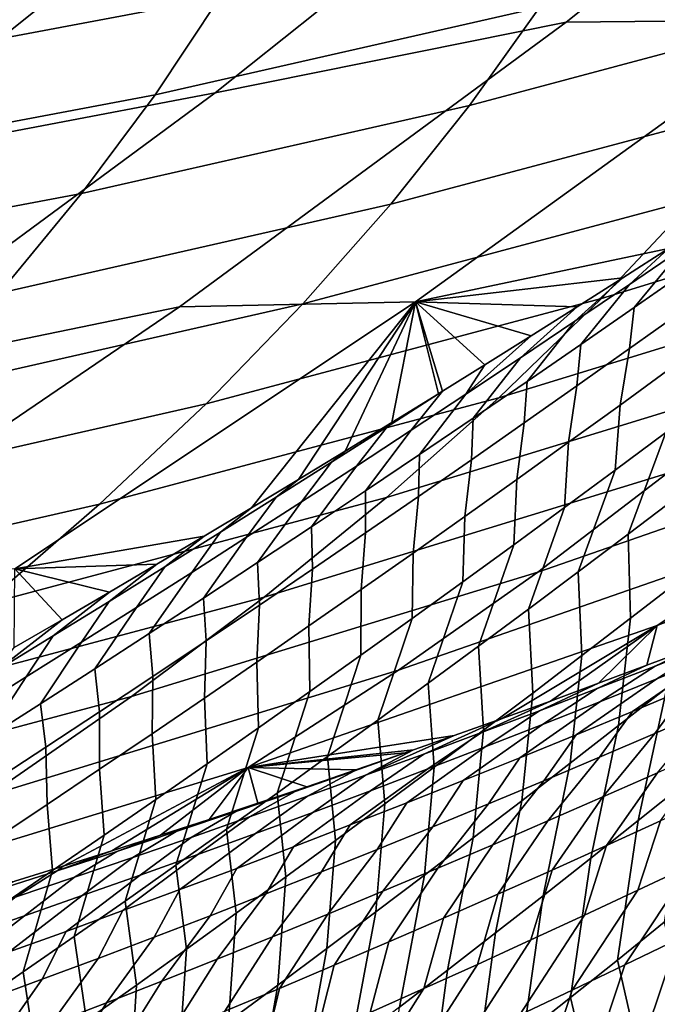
# Model space of a CAD drawing. Header units: metres. Extents: x -240 to 45, y -77 to 27.
# Tile 1002 of 1056: x 29.01 to 30.19, y -21.19 to -19.37. Entities that reach past the tile are written whole.
import ezdxf

# ---------------------------------------------------------------- set-up
doc = ezdxf.new("R2010")
doc.units = ezdxf.units.M
doc.layers.add('solid_102011X2', color=7, linetype='CONTINUOUS')

msp = doc.modelspace()

# ---------------------------------------------------------------- linework, layer by layer
at = {"layer": 'solid_102011X2'}
for points in [[(30.714609, -18.81918, 68.902046), (30.017937, -19.373102, 69.018295), (29.367525, -19.504301, 64.642563), (30.067825, -18.94664, 64.519775)], [(30.462938, -19.369102, 73.421417), (30.017937, -19.373102, 69.018295), (30.714609, -18.81918, 68.902046), (31.167212, -18.81982, 73.309631)], [(30.067825, -18.94664, 64.519775), (29.367525, -19.504301, 64.642563), (28.678745, -19.635275, 60.266739), (29.382542, -19.073889, 60.1371)], [(29.382542, -19.073889, 60.1371), (28.678745, -19.635275, 60.266739), (27.950174, -19.766211, 55.890396), (28.657339, -19.201109, 55.753536)], [(29.477392, -19.147383, 182.658524), (28.77265, -19.280161, 182.678986), (28.665354, -19.461, 178.360931), (29.376457, -19.326982, 178.336838)], [(30.082165, -19.166565, 178.312912), (29.376457, -19.326982, 178.336838), (29.25654, -19.508095, 174.017212), (29.968718, -19.34618, 173.989899)], [(30.674477, -19.157852, 173.962814), (29.968718, -19.34618, 173.989899), (29.838852, -19.527596, 169.668823), (30.551197, -19.337507, 169.638504)], [(29.376457, -19.326982, 178.336838), (28.665354, -19.461, 178.360931), (28.538918, -19.643364, 174.044754), (29.25654, -19.508095, 174.017212)], [(30.551197, -19.337507, 169.638504), (29.838852, -19.527596, 169.668823), (29.692915, -19.71067, 165.349213), (30.412001, -19.518808, 165.315704)], [(29.968718, -19.34618, 173.989899), (29.25654, -19.508095, 174.017212), (29.120031, -19.691021, 169.699417), (29.838852, -19.527596, 169.668823)], [(30.017937, -19.373102, 69.018295), (29.301538, -19.900583, 69.137848), (28.647398, -20.035336, 64.768822), (29.367525, -19.504301, 64.642563)], [(29.738905, -19.891441, 73.536346), (29.301538, -19.900583, 69.137848), (30.017937, -19.373102, 69.018295), (30.462938, -19.369102, 73.421417)], [(30.207989, -19.792387, 77.207726), (29.738905, -19.891441, 73.536346), (30.462938, -19.369102, 73.421417), (30.292423, -19.737848, 77.264313)], [(30.97471, -19.48086, 160.957443), (30.25635, -19.701431, 160.99379), (30.0837, -19.88505, 156.67215), (30.808956, -19.66243, 156.632492)], [(29.367525, -19.504301, 64.642563), (28.647398, -20.035336, 64.768822), (27.955017, -20.169849, 60.400051), (28.678745, -19.635275, 60.266739)], [(29.25654, -19.508095, 174.017212), (28.538918, -19.643364, 174.044754), (28.395714, -19.827553, 169.73024), (29.120031, -19.691021, 169.699417)], [(30.412001, -19.518808, 165.315704), (29.692915, -19.71067, 165.349213), (29.530392, -19.895079, 161.030533), (30.25635, -19.701431, 160.99379)], [(29.838852, -19.527596, 169.668823), (29.120031, -19.691021, 169.699417), (28.967289, -19.875622, 165.383026), (29.692915, -19.71067, 165.349213)], [(30.808956, -19.66243, 156.632492), (30.0837, -19.88505, 156.67215), (29.893518, -20.06934, 152.350449), (30.62574, -19.844664, 152.307312)], [(29.120031, -19.691021, 169.699417), (28.395714, -19.827553, 169.73024), (28.236116, -20.013426, 165.417099), (28.967289, -19.875622, 165.383026)], [(30.25635, -19.701431, 160.99379), (29.530392, -19.895079, 161.030533), (29.350773, -20.080494, 156.712234), (30.0837, -19.88505, 156.67215)], [(29.692915, -19.71067, 165.349213), (28.967289, -19.875622, 165.383026), (28.797834, -20.061565, 161.067596), (29.530392, -19.895079, 161.030533)], [(30.24353, -19.832809, 77.896301), (30.144361, -19.901865, 77.87307), (30.236219, -19.790859, 77.460907), (30.336905, -19.722057, 77.483131)], [(30.236219, -19.790859, 77.460907), (30.135405, -19.859282, 77.43885), (30.207989, -19.792387, 77.207726), (30.292423, -19.737848, 77.264313)], [(30.207989, -19.792387, 77.207726), (30.123268, -19.846708, 77.15155), (29.738905, -19.891441, 73.536346)], [(30.03446, -19.927326, 77.416962), (30.123268, -19.846708, 77.15155), (30.207989, -19.792387, 77.207726), (30.135405, -19.859282, 77.43885)], [(30.144361, -19.901865, 77.87307), (30.045048, -19.970545, 77.850006), (30.135405, -19.859282, 77.43885), (30.236219, -19.790859, 77.460907)], [(30.62574, -19.844664, 152.307312), (29.893518, -20.06934, 152.350449), (29.685289, -20.253981, 148.028824), (30.424519, -20.027243, 147.982056)], [(30.123268, -19.846708, 77.15155), (30.038263, -19.900805, 77.095779), (29.738905, -19.891441, 73.536346)], [(29.933388, -19.994991, 77.395233), (30.038263, -19.900805, 77.095779), (30.123268, -19.846708, 77.15155), (30.03446, -19.927326, 77.416962)], [(30.232946, -19.908689, 78.324898), (30.135576, -19.978088, 78.300522), (30.144361, -19.901865, 77.87307), (30.24353, -19.832809, 77.896301)], [(30.045048, -19.970545, 77.850006), (29.945591, -20.038845, 77.827118), (30.03446, -19.927326, 77.416962), (30.135405, -19.859282, 77.43885)], [(30.0837, -19.88505, 156.67215), (29.350773, -20.080494, 156.712234), (29.153553, -20.26659, 152.394043), (29.893518, -20.06934, 152.350449)], [(29.301538, -19.900583, 69.137848), (28.566402, -20.400908, 69.260513), (27.908434, -20.53903, 64.898384), (28.647398, -20.035336, 64.768822)], [(28.99613, -20.386122, 73.654243), (28.566402, -20.400908, 69.260513), (29.301538, -19.900583, 69.137848), (29.738905, -19.891441, 73.536346)], [(29.530392, -19.895079, 161.030533), (28.797834, -20.061565, 161.067596), (28.611183, -20.248524, 156.75267), (29.350773, -20.080494, 156.712234)], [(29.347443, -20.325676, 76.664352), (28.99613, -20.386122, 73.654243), (29.738905, -19.891441, 73.536346), (29.434813, -20.273375, 76.71682)], [(29.521912, -20.220825, 76.769714), (29.434813, -20.273375, 76.71682), (29.738905, -19.891441, 73.536346)], [(29.608728, -20.168037, 76.823021), (29.521912, -20.220825, 76.769714), (29.738905, -19.891441, 73.536346)], [(29.695253, -20.115021, 76.876747), (29.608728, -20.168037, 76.823021), (29.738905, -19.891441, 73.536346)], [(29.781477, -20.061783, 76.930893), (29.695253, -20.115021, 76.876747), (29.738905, -19.891441, 73.536346)], [(29.788889, -20.057186, 76.93557), (29.781477, -20.061783, 76.930893), (29.738905, -19.891441, 73.536346)], [(29.867388, -20.008329, 76.985443), (29.788889, -20.057186, 76.93557), (29.738905, -19.891441, 73.536346)], [(29.95298, -19.954674, 77.040405), (29.867388, -20.008329, 76.985443), (29.738905, -19.891441, 73.536346)], [(30.038263, -19.900805, 77.095779), (29.95298, -19.954674, 77.040405), (29.738905, -19.891441, 73.536346)], [(29.832182, -20.062273, 77.373672), (29.95298, -19.954674, 77.040405), (30.038263, -19.900805, 77.095779), (29.933388, -19.994991, 77.395233)], [(30.135576, -19.978088, 78.300522), (30.03805, -20.047113, 78.276329), (30.045048, -19.970545, 77.850006), (30.144361, -19.901865, 77.87307)], [(30.21356, -20.013111, 78.747139), (30.118059, -20.082645, 78.721642), (30.135576, -19.978088, 78.300522), (30.232946, -19.908689, 78.324898)], [(29.945591, -20.038845, 77.827118), (29.845989, -20.106768, 77.80439), (29.933388, -19.994991, 77.395233), (30.03446, -19.927326, 77.416962)], [(29.832182, -20.062273, 77.373672), (29.867388, -20.008329, 76.985443), (29.95298, -19.954674, 77.040405)], [(30.942101, -19.953428, 143.606995), (30.204756, -20.209845, 143.656921), (29.965908, -20.392147, 139.332092), (30.710188, -20.133421, 139.278336)], [(30.03805, -20.047113, 78.276329), (29.940365, -20.115767, 78.252296), (29.945591, -20.038845, 77.827118), (30.045048, -19.970545, 77.850006)], [(29.845989, -20.106768, 77.80439), (29.746241, -20.174307, 77.78183), (29.832182, -20.062273, 77.373672), (29.933388, -19.994991, 77.395233)], [(30.118059, -20.082645, 78.721642), (30.022388, -20.151812, 78.69632), (30.03805, -20.047113, 78.276329), (30.135576, -19.978088, 78.300522)], [(29.832182, -20.062273, 77.373672), (29.730844, -20.129169, 77.352272), (29.788889, -20.057186, 76.93557), (29.867388, -20.008329, 76.985443)], [(30.202751, -20.133854, 79.166359), (30.109056, -20.203487, 79.139687), (30.118059, -20.082645, 78.721642), (30.21356, -20.013111, 78.747139)], [(30.424519, -20.027243, 147.982056), (29.685289, -20.253981, 148.028824), (29.4585, -20.438644, 143.707443), (30.204756, -20.209845, 143.656921)], [(31.199701, -20.024033, 134.893066), (30.458618, -20.312801, 134.949997), (30.186831, -20.491251, 130.62207), (30.934662, -20.199945, 130.561172)], [(29.940365, -20.115767, 78.252296), (29.842522, -20.184042, 78.228447), (29.845989, -20.106768, 77.80439), (29.945591, -20.038845, 77.827118)], [(30.022388, -20.151812, 78.69632), (29.926548, -20.22061, 78.671181), (29.940365, -20.115767, 78.252296), (30.03805, -20.047113, 78.276329)], [(29.730844, -20.129169, 77.352272), (29.629374, -20.195683, 77.331047), (29.686159, -20.123081, 76.915482), (29.788889, -20.057186, 76.93557)], [(29.746241, -20.174307, 77.78183), (29.646343, -20.241465, 77.759438), (29.730844, -20.129169, 77.352272), (29.832182, -20.062273, 77.373672)], [(29.686159, -20.123081, 76.915482), (29.781477, -20.061783, 76.930893), (29.788889, -20.057186, 76.93557)], [(29.686159, -20.123081, 76.915482), (29.695253, -20.115021, 76.876747), (29.781477, -20.061783, 76.930893)], [(30.225079, -20.252129, 79.589279), (30.132959, -20.322083, 79.561272), (30.202751, -20.133854, 79.166359), (30.296267, -20.06386, 79.193207)], [(29.350773, -20.080494, 156.712234), (28.611183, -20.248524, 156.75267), (28.40686, -20.436167, 152.438034), (29.153553, -20.26659, 152.394043)], [(29.893518, -20.06934, 152.350449), (29.153553, -20.26659, 152.394043), (28.938242, -20.453037, 148.07608), (29.685289, -20.253981, 148.028824)], [(30.109056, -20.203487, 79.139687), (30.015179, -20.27276, 79.113197), (30.022388, -20.151812, 78.69632), (30.118059, -20.082645, 78.721642)], [(29.629374, -20.195683, 77.331047), (29.527765, -20.261808, 77.309982), (29.583389, -20.188559, 76.895477), (29.686159, -20.123081, 76.915482)], [(29.686159, -20.123081, 76.915482), (29.583389, -20.188559, 76.895477), (29.608728, -20.168037, 76.823021), (29.695253, -20.115021, 76.876747)], [(29.842522, -20.184042, 78.228447), (29.744518, -20.251942, 78.204758), (29.746241, -20.174307, 77.78183), (29.845989, -20.106768, 77.80439)], [(29.926548, -20.22061, 78.671181), (29.830536, -20.289038, 78.646202), (29.842522, -20.184042, 78.228447), (29.940365, -20.115767, 78.252296)], [(29.646343, -20.241465, 77.759438), (29.546299, -20.308237, 77.737213), (29.629374, -20.195683, 77.331047), (29.730844, -20.129169, 77.352272)], [(30.710188, -20.133421, 139.278336), (29.965908, -20.392147, 139.332092), (29.707439, -20.573833, 135.00769), (30.458618, -20.312801, 134.949997)], [(30.132959, -20.322083, 79.561272), (30.040644, -20.391682, 79.533447), (30.109056, -20.203487, 79.139687), (30.202751, -20.133854, 79.166359)], [(30.015179, -20.27276, 79.113197), (29.921118, -20.341669, 79.086884), (29.926548, -20.22061, 78.671181), (30.022388, -20.151812, 78.69632)], [(29.480497, -20.253651, 76.875641), (29.521912, -20.220825, 76.769714), (29.608728, -20.168037, 76.823021), (29.583389, -20.188559, 76.895477)], [(29.744518, -20.251942, 78.204758), (29.646353, -20.319464, 78.181244), (29.646343, -20.241465, 77.759438), (29.746241, -20.174307, 77.78183)], [(29.527765, -20.261808, 77.309982), (29.42602, -20.327543, 77.289093), (29.480497, -20.253651, 76.875641), (29.583389, -20.188559, 76.895477)], [(29.546299, -20.308237, 77.737213), (29.446102, -20.374624, 77.715164), (29.527765, -20.261808, 77.309982), (29.629374, -20.195683, 77.331047)], [(29.830536, -20.289038, 78.646202), (29.734348, -20.357092, 78.621407), (29.744518, -20.251942, 78.204758), (29.842522, -20.184042, 78.228447)], [(30.204756, -20.209845, 143.656921), (29.4585, -20.438644, 143.707443), (29.212637, -20.623011, 139.38649), (29.965908, -20.392147, 139.332092)], [(30.040644, -20.391682, 79.533447), (29.948133, -20.46092, 79.505806), (30.015179, -20.27276, 79.113197), (30.109056, -20.203487, 79.139687)], [(30.934662, -20.199945, 130.561172), (30.186831, -20.491251, 130.62207), (30.167542, -20.56501, 126.324165), (30.257071, -20.531137, 126.267029)], [(29.37748, -20.318352, 76.855965), (29.434813, -20.273375, 76.71682), (29.521912, -20.220825, 76.769714), (29.480497, -20.253651, 76.875641)], [(29.921118, -20.341669, 79.086884), (29.826872, -20.410213, 79.060745), (29.830536, -20.289038, 78.646202), (29.926548, -20.22061, 78.671181)], [(29.646353, -20.319464, 78.181244), (29.548025, -20.386604, 78.157898), (29.546299, -20.308237, 77.737213), (29.646343, -20.241465, 77.759438)], [(29.153553, -20.26659, 152.394043), (28.40686, -20.436167, 152.438034), (28.184404, -20.624168, 148.123764), (28.938242, -20.453037, 148.07608)], [(29.685289, -20.253981, 148.028824), (28.938242, -20.453037, 148.07608), (28.704353, -20.639511, 143.758514), (29.4585, -20.438644, 143.707443)], [(29.42602, -20.327543, 77.289093), (29.324137, -20.392887, 77.268364), (29.37748, -20.318352, 76.855965), (29.480497, -20.253651, 76.875641)], [(29.446102, -20.374624, 77.715164), (29.345755, -20.44062, 77.693291), (29.42602, -20.327543, 77.289093), (29.527765, -20.261808, 77.309982)], [(29.734348, -20.357092, 78.621407), (29.637989, -20.424776, 78.596779), (29.646353, -20.319464, 78.181244), (29.744518, -20.251942, 78.204758)], [(30.227932, -20.407576, 79.999496), (30.137518, -20.477516, 79.97023), (30.132959, -20.322083, 79.561272), (30.225079, -20.252129, 79.589279)], [(29.274338, -20.382662, 76.836464), (29.347443, -20.325676, 76.664352), (29.434813, -20.273375, 76.71682), (29.37748, -20.318352, 76.855965)], [(29.948133, -20.46092, 79.505806), (29.855425, -20.5298, 79.47834), (29.921118, -20.341669, 79.086884), (30.015179, -20.27276, 79.113197)], [(29.826872, -20.410213, 79.060745), (29.732441, -20.478392, 79.034782), (29.734348, -20.357092, 78.621407), (29.830536, -20.289038, 78.646202)], [(29.324137, -20.392887, 77.268364), (29.222113, -20.45784, 77.247818), (29.274338, -20.382662, 76.836464), (29.37748, -20.318352, 76.855965)], [(30.458618, -20.312801, 134.949997), (29.707439, -20.573833, 135.00769), (29.428812, -20.754578, 130.683807), (30.186831, -20.491251, 130.62207)], [(29.548025, -20.386604, 78.157898), (29.449535, -20.453363, 78.13472), (29.446102, -20.374624, 77.715164), (29.546299, -20.308237, 77.737213)], [(29.637989, -20.424776, 78.596779), (29.541452, -20.492083, 78.572319), (29.548025, -20.386604, 78.157898), (29.646353, -20.319464, 78.181244)], [(30.137518, -20.477516, 79.97023), (30.046898, -20.547104, 79.941154), (30.040644, -20.391682, 79.533447), (30.132959, -20.322083, 79.561272)], [(29.347443, -20.325676, 76.664352), (29.259808, -20.377726, 76.612297), (28.99613, -20.386122, 73.654243)], [(29.171066, -20.446577, 76.817123), (29.259808, -20.377726, 76.612297), (29.347443, -20.325676, 76.664352), (29.274338, -20.382662, 76.836464)], [(29.345755, -20.44062, 77.693291), (29.245253, -20.506227, 77.671585), (29.324137, -20.392887, 77.268364), (29.42602, -20.327543, 77.289093)], [(29.855425, -20.5298, 79.47834), (29.762516, -20.598318, 79.45105), (29.826872, -20.410213, 79.060745), (29.921118, -20.341669, 79.086884)], [(29.732441, -20.478392, 79.034782), (29.637821, -20.546202, 79.008987), (29.637989, -20.424776, 78.596779), (29.734348, -20.357092, 78.621407)], [(29.259808, -20.377726, 76.612297), (29.171921, -20.42951, 76.560669), (28.99613, -20.386122, 73.654243)], [(29.067667, -20.510096, 76.797951), (29.171921, -20.42951, 76.560669), (29.259808, -20.377726, 76.612297), (29.171066, -20.446577, 76.817123)], [(29.449535, -20.453363, 78.13472), (29.35088, -20.519737, 78.111725), (29.345755, -20.44062, 77.693291), (29.446102, -20.374624, 77.715164)], [(29.965908, -20.392147, 139.332092), (29.212637, -20.623011, 139.38649), (28.947186, -20.806751, 135.066086), (29.707439, -20.573833, 135.00769)], [(29.083792, -20.481028, 76.50946), (28.99543, -20.532267, 76.458679), (28.99613, -20.386122, 73.654243)], [(29.171921, -20.42951, 76.560669), (29.083792, -20.481028, 76.50946), (28.99613, -20.386122, 73.654243)], [(29.222113, -20.45784, 77.247818), (29.119946, -20.522394, 77.227432), (29.171066, -20.446577, 76.817123), (29.274338, -20.382662, 76.836464)], [(29.245253, -20.506227, 77.671585), (29.144598, -20.571442, 77.650055), (29.222113, -20.45784, 77.247818), (29.324137, -20.392887, 77.268364)], [(29.541452, -20.492083, 78.572319), (29.444738, -20.559013, 78.548042), (29.449535, -20.453363, 78.13472), (29.548025, -20.386604, 78.157898)], [(30.046898, -20.547104, 79.941154), (29.95607, -20.616343, 79.912254), (29.948133, -20.46092, 79.505806), (30.040644, -20.391682, 79.533447)], [(29.762516, -20.598318, 79.45105), (29.669409, -20.666473, 79.42395), (29.732441, -20.478392, 79.034782), (29.826872, -20.410213, 79.060745)], [(30.204605, -20.606533, 80.392242), (30.115273, -20.676647, 80.361595), (30.137518, -20.477516, 79.97023), (30.227932, -20.407576, 79.999496)], [(28.964138, -20.573215, 76.778946), (29.083792, -20.481028, 76.50946), (29.171921, -20.42951, 76.560669), (29.067667, -20.510096, 76.797951)], [(29.637821, -20.546202, 79.008987), (29.543015, -20.613644, 78.983376), (29.541452, -20.492083, 78.572319), (29.637989, -20.424776, 78.596779)], [(29.4585, -20.438644, 143.707443), (28.704353, -20.639511, 143.758514), (28.451399, -20.825686, 139.441483), (29.212637, -20.623011, 139.38649)], [(29.119946, -20.522394, 77.227432), (29.017637, -20.586552, 77.20723), (29.067667, -20.510096, 76.797951), (29.171066, -20.446577, 76.817123)], [(29.35088, -20.519737, 78.111725), (29.252058, -20.585726, 78.088905), (29.245253, -20.506227, 77.671585), (29.345755, -20.44062, 77.693291)], [(29.144598, -20.571442, 77.650055), (29.043787, -20.636261, 77.6287), (29.119946, -20.522394, 77.227432), (29.222113, -20.45784, 77.247818)], [(29.444738, -20.559013, 78.548042), (29.347849, -20.625566, 78.523933), (29.35088, -20.519737, 78.111725), (29.449535, -20.453363, 78.13472)], [(29.95607, -20.616343, 79.912254), (29.86503, -20.685225, 79.883545), (29.855425, -20.5298, 79.47834), (29.948133, -20.46092, 79.505806)], [(28.964138, -20.573215, 76.778946), (28.99543, -20.532267, 76.458679), (29.083792, -20.481028, 76.50946)], [(29.669409, -20.666473, 79.42395), (29.576097, -20.734262, 79.397018), (29.637821, -20.546202, 79.008987), (29.732441, -20.478392, 79.034782)], [(30.115273, -20.676647, 80.361595), (30.025719, -20.746414, 80.331131), (30.046898, -20.547104, 79.941154), (30.137518, -20.477516, 79.97023)], [(30.289747, -20.5247, 126.007683), (30.186411, -20.590061, 125.642525), (30.292179, -20.547009, 125.605591), (30.396467, -20.482214, 125.970993)], [(29.252058, -20.585726, 78.088905), (29.153069, -20.651327, 78.066261), (29.144598, -20.571442, 77.650055), (29.245253, -20.506227, 77.671585)], [(30.186831, -20.491251, 130.62207), (29.428812, -20.754578, 130.683807), (29.810694, -20.695295, 126.546021), (29.899708, -20.663498, 126.491547)], [(29.543015, -20.613644, 78.983376), (29.448015, -20.680714, 78.957939), (29.444738, -20.559013, 78.548042), (29.541452, -20.492083, 78.572319)], [(30.186831, -20.491251, 130.62207), (29.899708, -20.663498, 126.491547), (29.988855, -20.631187, 126.436417)], [(30.186831, -20.491251, 130.62207), (29.988855, -20.631187, 126.436417), (30.078135, -20.59836, 126.38063)], [(30.186831, -20.491251, 130.62207), (30.078135, -20.59836, 126.38063), (30.167542, -20.56501, 126.324165)], [(30.397802, -20.503443, 125.568382), (30.292179, -20.547009, 125.605591), (30.140835, -20.650402, 125.260551), (30.245049, -20.606768, 125.223381)], [(30.289747, -20.5247, 126.007683), (30.354855, -20.493589, 126.203926), (30.257071, -20.531137, 126.267029), (30.182886, -20.566677, 126.044106)], [(29.017637, -20.586552, 77.20723), (28.915184, -20.650309, 77.187195), (28.964138, -20.573215, 76.778946), (29.067667, -20.510096, 76.797951)], [(29.043787, -20.636261, 77.6287), (28.942818, -20.700684, 77.607529), (29.017637, -20.586552, 77.20723), (29.119946, -20.522394, 77.227432)], [(29.347849, -20.625566, 78.523933), (29.250778, -20.691738, 78.500008), (29.252058, -20.585726, 78.088905), (29.35088, -20.519737, 78.111725)], [(30.182886, -20.566677, 126.044106), (30.0805, -20.632599, 125.679184), (30.186411, -20.590061, 125.642525), (30.289747, -20.5247, 126.007683)], [(29.86503, -20.685225, 79.883545), (29.773781, -20.753752, 79.855011), (29.762516, -20.598318, 79.45105), (29.855425, -20.5298, 79.47834)], [(30.182886, -20.566677, 126.044106), (30.257071, -20.531137, 126.267029), (30.167542, -20.56501, 126.324165), (30.075886, -20.608139, 126.080261)], [(30.239632, -20.782412, 80.795479), (30.151794, -20.852571, 80.763405), (30.204605, -20.606533, 80.392242), (30.293716, -20.536072, 80.423088)], [(29.448015, -20.680714, 78.957939), (29.352827, -20.747412, 78.932678), (29.347849, -20.625566, 78.523933), (29.444738, -20.559013, 78.548042)], [(29.576097, -20.734262, 79.397018), (29.482584, -20.801685, 79.37027), (29.543015, -20.613644, 78.983376), (29.637821, -20.546202, 79.008987)], [(30.025719, -20.746414, 80.331131), (29.935942, -20.815832, 80.300858), (29.95607, -20.616343, 79.912254), (30.046898, -20.547104, 79.941154)], [(30.292179, -20.547009, 125.605591), (30.186411, -20.590061, 125.642525), (30.036478, -20.693521, 125.297447), (30.140835, -20.650402, 125.260551)], [(29.707439, -20.573833, 135.00769), (28.947186, -20.806751, 135.066086), (28.661636, -20.989546, 130.746292), (29.428812, -20.754578, 130.683807)], [(29.153069, -20.651327, 78.066261), (29.053911, -20.716537, 78.043793), (29.043787, -20.636261, 77.6287), (29.144598, -20.571442, 77.650055)], [(29.968748, -20.649086, 126.116142), (30.075886, -20.608139, 126.080261), (30.167542, -20.56501, 126.324165), (30.078135, -20.59836, 126.38063)], [(30.075886, -20.608139, 126.080261), (29.974449, -20.674616, 125.715561), (30.0805, -20.632599, 125.679184), (30.182886, -20.566677, 126.044106)], [(30.245049, -20.606768, 125.223381), (30.182146, -20.691271, 124.8507), (30.284525, -20.646751, 124.81308), (30.349115, -20.562622, 125.185928)], [(28.942818, -20.700684, 77.607529), (28.841692, -20.764706, 77.586533), (28.915184, -20.650309, 77.187195), (29.017637, -20.586552, 77.20723)], [(29.250778, -20.691738, 78.500008), (29.15353, -20.757528, 78.476257), (29.153069, -20.651327, 78.066261), (29.252058, -20.585726, 78.088905)], [(30.186411, -20.590061, 125.642525), (30.0805, -20.632599, 125.679184), (29.931982, -20.736124, 125.334061), (30.036478, -20.693521, 125.297447)], [(29.482584, -20.801685, 79.37027), (29.388865, -20.868742, 79.343704), (29.448015, -20.680714, 78.957939), (29.543015, -20.613644, 78.983376)], [(29.773781, -20.753752, 79.855011), (29.68232, -20.821922, 79.826668), (29.669409, -20.666473, 79.42395), (29.762516, -20.598318, 79.45105)], [(29.861475, -20.689514, 126.151749), (29.968748, -20.649086, 126.116142), (30.078135, -20.59836, 126.38063), (29.988855, -20.631187, 126.436417)], [(29.968748, -20.649086, 126.116142), (29.868261, -20.716112, 125.751663), (29.974449, -20.674616, 125.715561), (30.075886, -20.608139, 126.080261)], [(30.151794, -20.852571, 80.763405), (30.063725, -20.922388, 80.731529), (30.115273, -20.676647, 80.361595), (30.204605, -20.606533, 80.392242)], [(30.140835, -20.650402, 125.260551), (30.07962, -20.735283, 124.888046), (30.182146, -20.691271, 124.8507), (30.245049, -20.606768, 125.223381)], [(29.212637, -20.623011, 139.38649), (28.451399, -20.825686, 139.441483), (28.178892, -21.011232, 135.125092), (28.947186, -20.806751, 135.066086)], [(29.352827, -20.747412, 78.932678), (29.257448, -20.813734, 78.9076), (29.250778, -20.691738, 78.500008), (29.347849, -20.625566, 78.523933)], [(29.754072, -20.729418, 126.18708), (29.861475, -20.689514, 126.151749), (29.988855, -20.631187, 126.436417), (29.899708, -20.663498, 126.491547)], [(30.0805, -20.632599, 125.679184), (29.974449, -20.674616, 125.715561), (29.827349, -20.778206, 125.370384), (29.931982, -20.736124, 125.334061)], [(29.935942, -20.815832, 80.300858), (29.84594, -20.884897, 80.270775), (29.86503, -20.685225, 79.883545), (29.95607, -20.616343, 79.912254)], [(29.053911, -20.716537, 78.043793), (28.954586, -20.781355, 78.021507), (28.942818, -20.700684, 77.607529), (29.043787, -20.636261, 77.6287)], [(29.15353, -20.757528, 78.476257), (29.056101, -20.822933, 78.45269), (29.053911, -20.716537, 78.043793), (29.153069, -20.651327, 78.066261)], [(29.861475, -20.689514, 126.151749), (29.761942, -20.757082, 125.787483), (29.868261, -20.716112, 125.751663), (29.968748, -20.649086, 126.116142)], [(30.036478, -20.693521, 125.297447), (29.976952, -20.778786, 124.925102), (30.07962, -20.735283, 124.888046), (30.140835, -20.650402, 125.260551)], [(30.182146, -20.691271, 124.8507), (30.085787, -20.808916, 124.495415), (30.18726, -20.763933, 124.45742), (30.284525, -20.646751, 124.81308)], [(29.68232, -20.821922, 79.826668), (29.590643, -20.889734, 79.7985), (29.576097, -20.734262, 79.397018), (29.669409, -20.666473, 79.42395)], [(29.64654, -20.768797, 126.222122), (29.754072, -20.729418, 126.18708), (29.899708, -20.663498, 126.491547), (29.810694, -20.695295, 126.546021)], [(29.388865, -20.868742, 79.343704), (29.294941, -20.935427, 79.317322), (29.352827, -20.747412, 78.932678), (29.448015, -20.680714, 78.957939)], [(29.974449, -20.674616, 125.715561), (29.868261, -20.716112, 125.751663), (29.72258, -20.819765, 125.406425), (29.827349, -20.778206, 125.370384)], [(29.84594, -20.884897, 80.270775), (29.755713, -20.953608, 80.240875), (29.773781, -20.753752, 79.855011), (29.86503, -20.685225, 79.883545)], [(30.063725, -20.922388, 80.731529), (29.97542, -20.991863, 80.699852), (30.025719, -20.746414, 80.331131), (30.115273, -20.676647, 80.361595)], [(29.257448, -20.813734, 78.9076), (29.161877, -20.879681, 78.882698), (29.15353, -20.757528, 78.476257), (29.250778, -20.691738, 78.500008)], [(29.428812, -20.754578, 130.683807), (29.735361, -20.721844, 126.591675), (29.810694, -20.695295, 126.546021)], [(29.64654, -20.768797, 126.222122), (29.810694, -20.695295, 126.546021), (29.735361, -20.721844, 126.591675)], [(29.754072, -20.729418, 126.18708), (29.655489, -20.797523, 125.823006), (29.761942, -20.757082, 125.787483), (29.861475, -20.689514, 126.151749)], [(29.931982, -20.736124, 125.334061), (29.87414, -20.821775, 124.961868), (29.976952, -20.778786, 124.925102), (30.036478, -20.693521, 125.297447)], [(30.07962, -20.735283, 124.888046), (29.984165, -20.85339, 124.533119), (30.085787, -20.808916, 124.495415), (30.182146, -20.691271, 124.8507)], [(29.056101, -20.822933, 78.45269), (28.95849, -20.887953, 78.429306), (28.954586, -20.781355, 78.021507), (29.053911, -20.716537, 78.043793)], [(29.428812, -20.754578, 130.683807), (29.719517, -20.727386, 126.601227), (29.735361, -20.721844, 126.591675)], [(29.625675, -20.760462, 126.62664), (29.538881, -20.807648, 126.256882), (29.64654, -20.768797, 126.222122), (29.735361, -20.721844, 126.591675)], [(29.868261, -20.716112, 125.751663), (29.761942, -20.757082, 125.787483), (29.61768, -20.860798, 125.442169), (29.72258, -20.819765, 125.406425)], [(29.625675, -20.760462, 126.62664), (29.735361, -20.721844, 126.591675), (29.719517, -20.727386, 126.601227)], [(30.18726, -20.763933, 124.45742), (30.09277, -20.89896, 124.107033), (30.19319, -20.853052, 124.068344), (30.28858, -20.718443, 124.419144)], [(29.428812, -20.754578, 130.683807), (29.628489, -20.758944, 126.655769), (29.719517, -20.727386, 126.601227)], [(29.590643, -20.889734, 79.7985), (29.498749, -20.957186, 79.770515), (29.482584, -20.801685, 79.37027), (29.576097, -20.734262, 79.397018)], [(29.64654, -20.768797, 126.222122), (29.548908, -20.837435, 125.858246), (29.655489, -20.797523, 125.823006), (29.754072, -20.729418, 126.18708)], [(29.625675, -20.760462, 126.62664), (29.719517, -20.727386, 126.601227), (29.628489, -20.758944, 126.655769)], [(29.827349, -20.778206, 125.370384), (29.771193, -20.864248, 124.998352), (29.87414, -20.821775, 124.961868), (29.931982, -20.736124, 125.334061)], [(29.976952, -20.778786, 124.925102), (29.882397, -20.897348, 124.570526), (29.984165, -20.85339, 124.533119), (30.07962, -20.735283, 124.888046)], [(29.428812, -20.754578, 130.683807), (28.661636, -20.989546, 130.746292), (28.996189, -20.965143, 127.017784), (29.086014, -20.937218, 126.968163)], [(29.161877, -20.879681, 78.882698), (29.066113, -20.94525, 78.857986), (29.056101, -20.822933, 78.45269), (29.15353, -20.757528, 78.476257)], [(29.428812, -20.754578, 130.683807), (29.086014, -20.937218, 126.968163), (29.175993, -20.908794, 126.917862)], [(29.428812, -20.754578, 130.683807), (29.175993, -20.908794, 126.917862), (29.266134, -20.879866, 126.866875)], [(29.294941, -20.935427, 79.317322), (29.200811, -21.001741, 79.291115), (29.257448, -20.813734, 78.9076), (29.352827, -20.747412, 78.932678)], [(29.428812, -20.754578, 130.683807), (29.266134, -20.879866, 126.866875), (29.356447, -20.850426, 126.815186)], [(29.428812, -20.754578, 130.683807), (29.356447, -20.850426, 126.815186), (29.446939, -20.820463, 126.762779)], [(29.428812, -20.754578, 130.683807), (29.537621, -20.78997, 126.709641), (29.628489, -20.758944, 126.655769)], [(29.428812, -20.754578, 130.683807), (29.446939, -20.820463, 126.762779), (29.537621, -20.78997, 126.709641)], [(29.515749, -20.798582, 126.661308), (29.431101, -20.845966, 126.291351), (29.538881, -20.807648, 126.256882), (29.625675, -20.760462, 126.62664)], [(29.761942, -20.757082, 125.787483), (29.655489, -20.797523, 125.823006), (29.512651, -20.9013, 125.477615), (29.61768, -20.860798, 125.442169)], [(29.515749, -20.798582, 126.661308), (29.625675, -20.760462, 126.62664), (29.628489, -20.758944, 126.655769), (29.537621, -20.78997, 126.709641)], [(29.755713, -20.953608, 80.240875), (29.665257, -21.021965, 80.211166), (29.68232, -20.821922, 79.826668), (29.773781, -20.753752, 79.855011)], [(29.97542, -20.991863, 80.699852), (29.886877, -21.060991, 80.668358), (29.935942, -20.815832, 80.300858), (30.025719, -20.746414, 80.331131)], [(29.538881, -20.807648, 126.256882), (29.442204, -20.87681, 125.893188), (29.548908, -20.837435, 125.858246), (29.64654, -20.768797, 126.222122)], [(29.72258, -20.819765, 125.406425), (29.668108, -20.906202, 125.034538), (29.771193, -20.864248, 124.998352), (29.827349, -20.778206, 125.370384)], [(29.87414, -20.821775, 124.961868), (29.780485, -20.940792, 124.607635), (29.882397, -20.897348, 124.570526), (29.976952, -20.778786, 124.925102)], [(30.085787, -20.808916, 124.495415), (29.992195, -20.944357, 124.145424), (30.09277, -20.89896, 124.107033), (30.18726, -20.763933, 124.45742)], [(29.405699, -20.836163, 126.695686), (29.323202, -20.883753, 126.325531), (29.431101, -20.845966, 126.291351), (29.515749, -20.798582, 126.661308)], [(29.405699, -20.836163, 126.695686), (29.515749, -20.798582, 126.661308), (29.537621, -20.78997, 126.709641), (29.446939, -20.820463, 126.762779)], [(29.655489, -20.797523, 125.823006), (29.548908, -20.837435, 125.858246), (29.407495, -20.941271, 125.512764), (29.512651, -20.9013, 125.477615)], [(30.200027, -21.041185, 81.159996), (30.113361, -21.111038, 81.12664), (30.151794, -20.852571, 80.763405), (30.239632, -20.782412, 80.795479)], [(29.200811, -21.001741, 79.291115), (29.106476, -21.06768, 79.265099), (29.161877, -20.879681, 78.882698), (29.257448, -20.813734, 78.9076)], [(29.431101, -20.845966, 126.291351), (29.335375, -20.915648, 125.927834), (29.442204, -20.87681, 125.893188), (29.538881, -20.807648, 126.256882)], [(29.498749, -20.957186, 79.770515), (29.406639, -21.024277, 79.742714), (29.388865, -20.868742, 79.343704), (29.482584, -20.801685, 79.37027)], [(29.886877, -21.060991, 80.668358), (29.798096, -21.129772, 80.637054), (29.84594, -20.884897, 80.270775), (29.935942, -20.815832, 80.300858)], [(29.984165, -20.85339, 124.533119), (29.891468, -20.989243, 124.18351), (29.992195, -20.944357, 124.145424), (30.085787, -20.808916, 124.495415)], [(30.19319, -20.853052, 124.068344), (30.150875, -20.981882, 123.703789), (30.249649, -20.935091, 123.664421), (30.293449, -20.806637, 124.029366)], [(29.066113, -20.94525, 78.857986), (28.970154, -21.010437, 78.833458), (28.95849, -20.887953, 78.429306), (29.056101, -20.822933, 78.45269)], [(29.29553, -20.873201, 126.729767), (29.405699, -20.836163, 126.695686), (29.446939, -20.820463, 126.762779), (29.356447, -20.850426, 126.815186)], [(29.61768, -20.860798, 125.442169), (29.564892, -20.947634, 125.070435), (29.668108, -20.906202, 125.034538), (29.72258, -20.819765, 125.406425)], [(29.665257, -21.021965, 80.211166), (29.574572, -21.089964, 80.181648), (29.590643, -20.889734, 79.7985), (29.68232, -20.821922, 79.826668)], [(29.771193, -20.864248, 124.998352), (29.678434, -20.983717, 124.644455), (29.780485, -20.940792, 124.607635), (29.87414, -20.821775, 124.961868)], [(29.185246, -20.909697, 126.76355), (29.29553, -20.873201, 126.729767), (29.356447, -20.850426, 126.815186), (29.266134, -20.879866, 126.866875)], [(29.29553, -20.873201, 126.729767), (29.215187, -20.921, 126.359413), (29.323202, -20.883753, 126.325531), (29.405699, -20.836163, 126.695686)], [(29.323202, -20.883753, 126.325531), (29.22843, -20.953945, 125.962181), (29.335375, -20.915648, 125.927834), (29.431101, -20.845966, 126.291351)], [(29.548908, -20.837435, 125.858246), (29.442204, -20.87681, 125.893188), (29.302217, -20.980705, 125.547615), (29.407495, -20.941271, 125.512764)], [(30.113361, -21.111038, 81.12664), (30.026449, -21.180553, 81.093491), (30.063725, -20.922388, 80.731529), (30.151794, -20.852571, 80.763405)], [(30.09277, -20.89896, 124.107033), (30.051939, -21.028173, 123.742867), (30.150875, -20.981882, 123.703789), (30.19319, -20.853052, 124.068344)], [(29.406639, -21.024277, 79.742714), (29.314312, -21.091003, 79.715103), (29.294941, -20.935427, 79.317322), (29.388865, -20.868742, 79.343704)], [(29.512651, -20.9013, 125.477615), (29.461546, -20.988541, 125.106026), (29.564892, -20.947634, 125.070435), (29.61768, -20.860798, 125.442169)], [(29.668108, -20.906202, 125.034538), (29.576244, -21.026117, 124.680962), (29.678434, -20.983717, 124.644455), (29.771193, -20.864248, 124.998352)], [(29.882397, -20.897348, 124.570526), (29.790592, -21.033613, 124.221298), (29.891468, -20.989243, 124.18351), (29.984165, -20.85339, 124.533119)], [(29.106476, -21.06768, 79.265099), (29.011934, -21.133245, 79.239273), (29.066113, -20.94525, 78.857986), (29.161877, -20.879681, 78.882698)], [(29.074848, -20.945641, 126.797028), (29.185246, -20.909697, 126.76355), (29.266134, -20.879866, 126.866875), (29.175993, -20.908794, 126.917862)], [(29.185246, -20.909697, 126.76355), (29.107059, -20.957706, 126.392998), (29.215187, -20.921, 126.359413), (29.29553, -20.873201, 126.729767)], [(29.215187, -20.921, 126.359413), (29.12137, -20.991699, 125.996216), (29.22843, -20.953945, 125.962181), (29.323202, -20.883753, 126.325531)], [(29.442204, -20.87681, 125.893188), (29.335375, -20.915648, 125.927834), (29.196821, -21.0196, 125.582161), (29.302217, -20.980705, 125.547615)], [(29.574572, -21.089964, 80.181648), (29.483656, -21.157606, 80.152313), (29.498749, -20.957186, 79.770515), (29.590643, -20.889734, 79.7985)], [(29.798096, -21.129772, 80.637054), (29.709076, -21.198204, 80.605949), (29.755713, -20.953608, 80.240875), (29.84594, -20.884897, 80.270775)], [(29.407495, -20.941271, 125.512764), (29.358074, -21.028917, 125.141312), (29.461546, -20.988541, 125.106026), (29.512651, -20.9013, 125.477615)], [(29.564892, -20.947634, 125.070435), (29.473921, -21.067993, 124.717171), (29.576244, -21.026117, 124.680962), (29.668108, -20.906202, 125.034538)], [(29.780485, -20.940792, 124.607635), (29.689569, -21.077465, 124.258781), (29.790592, -21.033613, 124.221298), (29.882397, -20.897348, 124.570526)], [(29.992195, -20.944357, 124.145424), (29.952843, -21.073959, 123.781631), (30.051939, -21.028173, 123.742867), (30.09277, -20.89896, 124.107033)], [(29.074848, -20.945641, 126.797028), (28.998823, -20.99387, 126.426277), (29.107059, -20.957706, 126.392998), (29.185246, -20.909697, 126.76355)], [(29.107059, -20.957706, 126.392998), (29.014198, -21.028906, 126.029953), (29.12137, -20.991699, 125.996216), (29.215187, -20.921, 126.359413)], [(29.074848, -20.945641, 126.797028), (29.175993, -20.908794, 126.917862), (29.086014, -20.937218, 126.968163)], [(29.335375, -20.915648, 125.927834), (29.22843, -20.953945, 125.962181), (29.091309, -21.057955, 125.616402), (29.196821, -21.0196, 125.582161)], [(30.026449, -21.180553, 81.093491), (29.939287, -21.249729, 81.060532), (29.97542, -20.991863, 80.699852), (30.063725, -20.922388, 80.731529)], [(29.074848, -20.945641, 126.797028), (29.086014, -20.937218, 126.968163), (28.996189, -20.965143, 127.017784), (28.96434, -20.981035, 126.830208)], [(29.314312, -21.091003, 79.715103), (29.221766, -21.157364, 79.687668), (29.200811, -21.001741, 79.291115), (29.294941, -20.935427, 79.317322)], [(29.302217, -20.980705, 125.547615), (29.254478, -21.068764, 125.1763), (29.358074, -21.028917, 125.141312), (29.407495, -20.941271, 125.512764)], [(29.678434, -20.983717, 124.644455), (29.588404, -21.120794, 124.295959), (29.689569, -21.077465, 124.258781), (29.780485, -20.940792, 124.607635)], [(29.891468, -20.989243, 124.18351), (29.85359, -21.11924, 123.820099), (29.952843, -21.073959, 123.781631), (29.992195, -20.944357, 124.145424)], [(30.249649, -20.935091, 123.664421), (30.150875, -20.981882, 123.703789), (30.029139, -21.166895, 123.378716), (30.126755, -21.120121, 123.339119)], [(30.249649, -20.935091, 123.664421), (30.126755, -21.120121, 123.339119), (30.224201, -21.072851, 123.299217)], [(28.96434, -20.981035, 126.830208), (28.89048, -21.02949, 126.459251), (28.998823, -20.99387, 126.426277), (29.074848, -20.945641, 126.797028)], [(28.998823, -20.99387, 126.426277), (28.906916, -21.065563, 126.06337), (29.014198, -21.028906, 126.029953), (29.107059, -20.957706, 126.392998)], [(29.011934, -21.133245, 79.239273), (28.917183, -21.198431, 79.213638), (28.970154, -21.010437, 78.833458), (29.066113, -20.94525, 78.857986)], [(29.22843, -20.953945, 125.962181), (29.12137, -20.991699, 125.996216), (28.985683, -21.095764, 125.65033), (29.091309, -21.057955, 125.616402)], [(29.461546, -20.988541, 125.106026), (29.371466, -21.109341, 124.753067), (29.473921, -21.067993, 124.717171), (29.564892, -20.947634, 125.070435)], [(29.483656, -21.157606, 80.152313), (29.392506, -21.224888, 80.123169), (29.406639, -21.024277, 79.742714), (29.498749, -20.957186, 79.770515)], [(29.709076, -21.198204, 80.605949), (29.619814, -21.266285, 80.575035), (29.665257, -21.021965, 80.211166), (29.755713, -20.953608, 80.240875)], [(29.196821, -21.0196, 125.582161), (29.150761, -21.108074, 125.210976), (29.254478, -21.068764, 125.1763), (29.302217, -20.980705, 125.547615)], [(29.12137, -20.991699, 125.996216), (29.014198, -21.028906, 126.029953), (28.879948, -21.133024, 125.683937), (28.985683, -21.095764, 125.65033)], [(29.358074, -21.028917, 125.141312), (29.268881, -21.150156, 124.788651), (29.371466, -21.109341, 124.753067), (29.461546, -20.988541, 125.106026)], [(29.576244, -21.026117, 124.680962), (29.487097, -21.163599, 124.332817), (29.588404, -21.120794, 124.295959), (29.678434, -20.983717, 124.644455)], [(29.790592, -21.033613, 124.221298), (29.754185, -21.164009, 123.858261), (29.85359, -21.11924, 123.820099), (29.891468, -20.989243, 124.18351)], [(29.939287, -21.249729, 81.060532), (29.851875, -21.318563, 81.027771), (29.886877, -21.060991, 80.668358), (29.97542, -20.991863, 80.699852)], [(30.150875, -20.981882, 123.703789), (30.051939, -21.028173, 123.742867), (29.931356, -21.213169, 123.418007), (30.029139, -21.166895, 123.378716)], [(29.221766, -21.157364, 79.687668), (29.129, -21.22336, 79.660431), (29.106476, -21.06768, 79.265099), (29.200811, -21.001741, 79.291115)], [(29.014198, -21.028906, 126.029953), (28.906916, -21.065563, 126.06337), (28.774107, -21.169735, 125.717239), (28.879948, -21.133024, 125.683937)], [(29.091309, -21.057955, 125.616402), (29.046928, -21.146849, 125.245346), (29.150761, -21.108074, 125.210976), (29.196821, -21.0196, 125.582161)], [(29.254478, -21.068764, 125.1763), (29.166172, -21.190435, 124.823929), (29.268881, -21.150156, 124.788651), (29.358074, -21.028917, 125.141312)], [(29.392506, -21.224888, 80.123169), (29.301125, -21.291809, 80.094208), (29.314312, -21.091003, 79.715103), (29.406639, -21.024277, 79.742714)], [(29.473921, -21.067993, 124.717171), (29.385653, -21.205875, 124.36937), (29.487097, -21.163599, 124.332817), (29.576244, -21.026117, 124.680962)], [(29.619814, -21.266285, 80.575035), (29.530308, -21.334015, 80.544312), (29.574572, -21.089964, 80.181648), (29.665257, -21.021965, 80.211166)], [(29.689569, -21.077465, 124.258781), (29.654629, -21.208265, 123.896111), (29.754185, -21.164009, 123.858261), (29.790592, -21.033613, 124.221298)], [(30.051939, -21.028173, 123.742867), (29.952843, -21.073959, 123.781631), (29.833412, -21.258942, 123.456993), (29.931356, -21.213169, 123.418007)], [(30.224201, -21.072851, 123.299217), (30.16678, -21.244423, 122.955338), (30.26343, -21.196114, 122.914413), (30.321478, -21.025089, 123.25901)], [(30.247009, -21.252823, 81.545494), (30.161743, -21.32255, 81.510689), (30.113361, -21.111038, 81.12664), (30.200027, -21.041185, 81.159996)], [(28.985683, -21.095764, 125.65033), (28.942982, -21.185081, 125.279404), (29.046928, -21.146849, 125.245346), (29.091309, -21.057955, 125.616402)], [(29.129, -21.22336, 79.660431), (29.036015, -21.288984, 79.633377), (29.011934, -21.133245, 79.239273), (29.106476, -21.06768, 79.265099)], [(29.150761, -21.108074, 125.210976), (29.063341, -21.230175, 124.858887), (29.166172, -21.190435, 124.823929), (29.254478, -21.068764, 125.1763)], [(29.371466, -21.109341, 124.753067), (29.284073, -21.24762, 124.405602), (29.385653, -21.205875, 124.36937), (29.473921, -21.067993, 124.717171)], [(29.851875, -21.318563, 81.027771), (29.764212, -21.387056, 80.995209), (29.798096, -21.129772, 80.637054), (29.886877, -21.060991, 80.668358)], [(29.530308, -21.334015, 80.544312), (29.440557, -21.40139, 80.513779), (29.483656, -21.157606, 80.152313), (29.574572, -21.089964, 80.181648)], [(29.588404, -21.120794, 124.295959), (29.554924, -21.252007, 123.933647), (29.654629, -21.208265, 123.896111), (29.689569, -21.077465, 124.258781)], [(29.952843, -21.073959, 123.781631), (29.85359, -21.11924, 123.820099), (29.73531, -21.304211, 123.495667), (29.833412, -21.258942, 123.456993)], [(30.126755, -21.120121, 123.339119), (30.06995, -21.29224, 122.995956), (30.16678, -21.244423, 122.955338), (30.224201, -21.072851, 123.299217)], [(29.046928, -21.146849, 125.245346), (28.96039, -21.269375, 124.893524), (29.063341, -21.230175, 124.858887), (29.150761, -21.108074, 125.210976)], [(29.301125, -21.291809, 80.094208), (29.209509, -21.358368, 80.065445), (29.221766, -21.157364, 79.687668), (29.314312, -21.091003, 79.715103)], [(29.268881, -21.150156, 124.788651), (29.182364, -21.28883, 124.441513), (29.284073, -21.24762, 124.405602), (29.371466, -21.109341, 124.753067)], [(29.487097, -21.163599, 124.332817), (29.455076, -21.295227, 123.970871), (29.554924, -21.252007, 123.933647), (29.588404, -21.120794, 124.295959)], [(29.85359, -21.11924, 123.820099), (29.754185, -21.164009, 123.858261), (29.637051, -21.34897, 123.534027), (29.73531, -21.304211, 123.495667)], [(30.029139, -21.166895, 123.378716), (29.972946, -21.339558, 123.036255), (30.06995, -21.29224, 122.995956), (30.126755, -21.120121, 123.339119)], [(30.161743, -21.32255, 81.510689), (30.07622, -21.391947, 81.476082), (30.026449, -21.180553, 81.093491), (30.113361, -21.111038, 81.12664)], [(29.036015, -21.288984, 79.633377), (28.942812, -21.354239, 79.606522), (28.917183, -21.198431, 79.213638), (29.011934, -21.133245, 79.239273)], [(29.764212, -21.387056, 80.995209), (29.676294, -21.455204, 80.962837), (29.709076, -21.198204, 80.605949), (29.798096, -21.129772, 80.637054)], [(28.942982, -21.185081, 125.279404), (28.857325, -21.308029, 124.927841), (28.96039, -21.269375, 124.893524), (29.046928, -21.146849, 125.245346)], [(29.166172, -21.190435, 124.823929), (29.080524, -21.329502, 124.477104), (29.182364, -21.28883, 124.441513), (29.268881, -21.150156, 124.788651)], [(29.209509, -21.358368, 80.065445), (29.117659, -21.424561, 80.036873), (29.129, -21.22336, 79.660431), (29.221766, -21.157364, 79.687668)], [(29.440557, -21.40139, 80.513779), (29.350561, -21.46841, 80.483437), (29.392506, -21.224888, 80.123169), (29.483656, -21.157606, 80.152313)], [(30.359898, -21.147316, 122.873184), (30.26343, -21.196114, 122.914413), (30.156122, -21.410801, 122.600739), (30.251543, -21.362057, 122.559151)], [(29.385653, -21.205875, 124.36937), (29.355087, -21.337925, 124.007767), (29.455076, -21.295227, 123.970871), (29.487097, -21.163599, 124.332817)], [(29.754185, -21.164009, 123.858261), (29.654629, -21.208265, 123.896111), (29.538639, -21.393221, 123.572067), (29.637051, -21.34897, 123.534027)], [(29.931356, -21.213169, 123.418007), (29.875769, -21.386377, 123.076241), (29.972946, -21.339558, 123.036255), (30.029139, -21.166895, 123.378716)], [(30.07622, -21.391947, 81.476082), (29.990437, -21.46101, 81.441673), (29.939287, -21.249729, 81.060532), (30.026449, -21.180553, 81.093491)], [(29.063341, -21.230175, 124.858887), (28.978561, -21.369633, 124.512367), (29.080524, -21.329502, 124.477104), (29.166172, -21.190435, 124.823929)]]:
    msp.add_3dface(points, dxfattribs=at)

doc.saveas('drawing.dxf')
